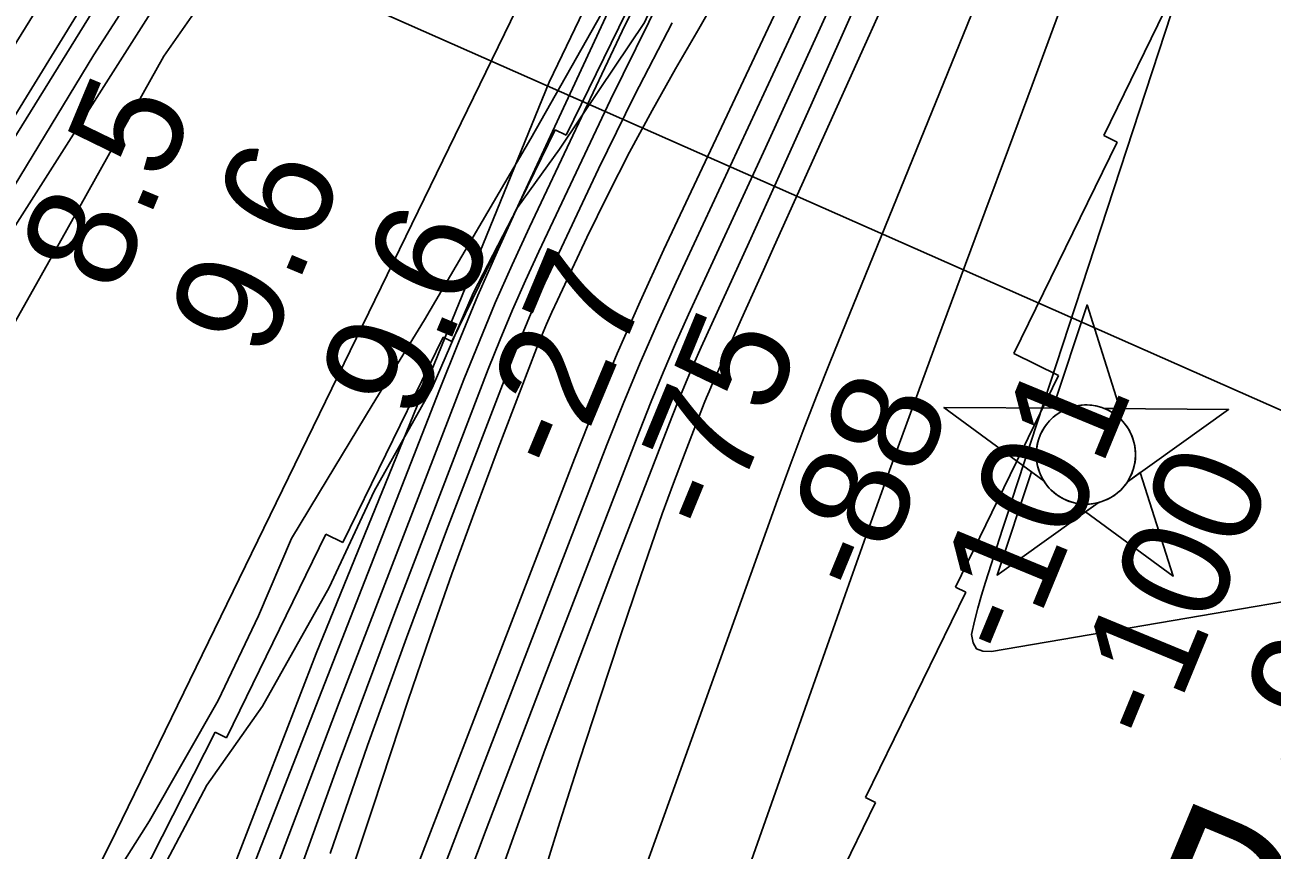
# Model space of a CAD drawing. Extents: x 3683613 to 3738215, y 469626 to 495384.
# Drawn here: x 3700189 to 3700956, y 476172 to 476680 of the extents above; entities that cross this region are included whole.
import ezdxf

# ---------------------------------------------------------------- set-up
doc = ezdxf.new("R2010")
doc.units = 0
for name, color, linetype in [('V-CHAN-NAID', 7, 'Continuous'), ('V-FLOD-BASE', 7, 'Continuous'), ('V-LEVE-TOET', 7, 'Continuous'), ('V-RIVR-EDGE', 7, 'Continuous'), ('V-RIVR-RANG', 7, 'Continuous'), ('V-RRAP-FSHR', 7, 'Continuous'), ('V-RRAP-RVMT', 7, 'Continuous'), ('V-SITE-VEGE', 7, 'Continuous'), ('V-SURV-LINE', 7, 'Continuous'), ('V-TOPO-DPTH', 7, 'Continuous'), ('V-TOPO-MAJR', 7, 'Continuous'), ('V-TOPO-MINR', 7, 'Continuous'), ('V-TOPO-WATR', 7, 'Continuous')]:
    doc.layers.add(name, color=color, linetype=linetype)

msp = doc.modelspace()

# ---------------------------------------------------------------- linework, layer by layer
at = {"layer": 'V-CHAN-NAID'}
for points in [[(3700830.89, 476443.99), (3700821.3, 476444.06), (3700842.43, 476507.54), (3700862.65, 476443.76), (3700853.06, 476443.83), (3700851.48, 476444.41), (3700849.39, 476445.03), (3700847.35, 476445.48), (3700845.31, 476445.79), (3700844.15, 476445.9), (3700842.61, 476445.98), (3700840.89, 476445.98), (3700839.52, 476445.91), (3700837.62, 476445.71), (3700836.25, 476445.49), (3700834.46, 476445.11), (3700832.94, 476444.69), (3700831.9, 476444.36)], [(3700830.89, 476443.99), (3700754.4, 476444.53), (3700815.96, 476399.13), (3700814.85, 476401.04), (3700814.04, 476402.67), (3700813.21, 476404.64), (3700812.52, 476406.69), (3700812.15, 476408.01), (3700811.79, 476409.64), (3700811.55, 476411.08), (3700811.36, 476412.68), (3700811.25, 476414.42), (3700811.24, 476416), (3700811.34, 476418.07), (3700811.53, 476419.69), (3700811.92, 476421.89), (3700812.4, 476423.82), (3700813, 476425.7), (3700813.66, 476427.38), (3700814.39, 476428.97), (3700815.2, 476430.51), (3700816.26, 476432.24), (3700817.29, 476433.71), (3700818.29, 476434.98), (3700819.29, 476436.13), (3700820.6, 476437.47), (3700821.65, 476438.43), (3700823.37, 476439.83), (3700824.58, 476440.7), (3700826.27, 476441.77), (3700828, 476442.71), (3700829.45, 476443.4)], [(3700853.06, 476443.83), (3700929.55, 476443.29), (3700867.35, 476398.77), (3700868.26, 476400.26), (3700869.24, 476402.1), (3700869.96, 476403.69), (3700870.69, 476405.64), (3700871.24, 476407.43), (3700871.64, 476409.07), (3700872, 476411.08), (3700872.18, 476412.65), (3700872.31, 476414.85), (3700872.28, 476416.92), (3700872.09, 476419.14), (3700871.82, 476420.9), (3700871.33, 476423.13), (3700870.69, 476425.27), (3700869.94, 476427.25), (3700869.29, 476428.69), (3700868.29, 476430.61), (3700867.23, 476432.33), (3700866.01, 476434.03), (3700864.75, 476435.57), (3700863.48, 476436.94), (3700861.85, 476438.47), (3700860.1, 476439.88), (3700858.42, 476441.06), (3700856.53, 476442.19), (3700855.06, 476442.95)], [(3700849.32, 476385.86), (3700787.12, 476341.34), (3700808.24, 476404.82), (3700815.96, 476399.13), (3700816.6, 476398.17), (3700817.98, 476396.31), (3700819.19, 476394.89), (3700820.66, 476393.39), (3700822.05, 476392.14), (3700823.5, 476390.98), (3700824.9, 476389.99), (3700826.58, 476388.96), (3700828.29, 476388.05), (3700830.09, 476387.24), (3700831.53, 476386.68), (3700833.16, 476386.15), (3700835.39, 476385.59), (3700836.92, 476385.3), (3700838.94, 476385.04), (3700840.48, 476384.94), (3700842.34, 476384.92), (3700844.03, 476385), (3700845.74, 476385.17), (3700847.64, 476385.48)], [(3700867.35, 476398.77), (3700875.15, 476404.35), (3700895.37, 476340.57), (3700841.52, 476380.28), (3700849.32, 476385.86), (3700850.99, 476386.34), (3700852.6, 476386.9), (3700854.76, 476387.81), (3700856.49, 476388.69), (3700858.36, 476389.81), (3700860.1, 476391.02), (3700861.65, 476392.27), (3700862.94, 476393.43), (3700864.32, 476394.85), (3700865.52, 476396.26), (3700866.64, 476397.73)]]:
    msp.add_lwpolyline(points, close=True, dxfattribs=at)
msp.add_circle((3700841.77, 476415.45), 30.54, dxfattribs=at)
at = {"layer": 'V-FLOD-BASE'}
msp.add_lwpolyline([(3700474.92, 477092.65), (3700352.88, 476895.19), (3700222.2, 476688.24), (3700112.02, 476509.54), (3700102.78, 476493.34), (3700097.46, 476480.97), (3700068.02, 476369.47), (3700015.82, 476167.35), (3699951.23, 475921.62), (3699931.96, 475841.06)], dxfattribs=at)
at = {"layer": 'V-LEVE-TOET'}
msp.add_lwpolyline([(3700016.21, 476097.16), (3700051.83, 476229.05), (3700099.02, 476400.16), (3700116.05, 476464.95), (3700122.19, 476481.45), (3700127.49, 476493.04), (3700140.39, 476512.31), (3700231.09, 476661.45), (3700302.99, 476773.01), (3700402.38, 476935), (3700454.81, 477018.03)], dxfattribs=at)
at = {"layer": 'V-RIVR-EDGE'}
msp.add_lwpolyline([(3700628.78, 476848.73), (3700616.12, 476825.34), (3700601.6, 476777.95), (3700585.23, 476714.96), (3700570.14, 476681.38), (3700542.42, 476640.03), (3700517.72, 476603.47), (3700491.82, 476567.51), (3700464.67, 476514.75), (3700439.31, 476456.58), (3700403.74, 476393.03), (3700375.97, 476333.67), (3700334.97, 476260.53), (3700300.63, 476211.99), (3700237.91, 476093.28)], dxfattribs=at)
at = {"layer": 'V-RIVR-RANG'}
msp.add_line((3700253.21, 476756.1), (3701003.17, 476424.46), dxfattribs=at)
at = {"layer": 'V-RRAP-FSHR'}
for points in [[(3701694.59, 481579.92), (3701501.35, 480450.97), (3701316.12, 479309.46), (3701244.1, 478830.23), (3701209.8, 478527.38), (3701127.47, 478317.72), (3700975.39, 478064.66), (3700849.2, 477767.33), (3700795.13, 477596.8), (3700754.57, 477321.33), (3700601.5, 476916.14), (3700241.01, 476175.45)], [(3700428.8, 476943.01), (3700129.47, 476472.75), (3700119.41, 476452.78), (3699971.44, 475846.9), (3699800.1, 475236.78)], [(3700241.01, 476175.45), (3700138.2, 475972.97), (3700077.43, 475705.54), (3699921.77, 475286.11), (3699875.86, 475180.18)]]:
    msp.add_lwpolyline(points, dxfattribs=at)
at = {"layer": 'V-RRAP-RVMT'}
for p, q in [((3700521.92, 476612.02), (3700578.41, 476727.65)), ((3700909.97, 476729), (3700852.81, 476611.77)), ((3700451.53, 476485.15), (3700515.12, 476615.37)), ((3700515.12, 476615.37), (3700521.92, 476612.02)), ((3700852.81, 476611.77), (3700860.93, 476607.78)), ((3700860.93, 476607.78), (3700797.43, 476477.57)), ((3700384.49, 476361.45), (3700446.17, 476487.73)), ((3700446.17, 476487.73), (3700451.53, 476485.15)), ((3700797.43, 476477.57), (3700824.93, 476464.1)), ((3700824.93, 476464.1), (3700761.47, 476333.88)), ((3700312.79, 476241.22), (3700373.96, 476366.52)), ((3700373.96, 476366.52), (3700384.49, 476361.45)), ((3700767.86, 476330.77), (3700706.2, 476204.41)), ((3700761.47, 476333.88), (3700767.86, 476330.77)), ((3700239.44, 476114.35), (3700305.93, 476244.72)), ((3700305.93, 476244.72), (3700312.79, 476241.22)), ((3700706.2, 476204.41), (3700712.27, 476201.41)), ((3700712.27, 476201.41), (3700648.14, 476070.23))]:
    msp.add_line(p, q, dxfattribs=at)
at = {"layer": 'V-SITE-VEGE'}
for points in [[(3700167, 476469.54), (3700214.63, 476553.77), (3700274.33, 476660.7), (3700292.99, 476687.26), (3700304.38, 476696.32), (3700312.3, 476700.95), (3700342.38, 476715.84), (3700360.61, 476726.92), (3700370.13, 476733.64), (3700376.5, 476740.65), (3700383.45, 476751.86), (3700388.58, 476765.45), (3700390.6, 476781.69), (3700391.1, 476802.68), (3700393.64, 476819.45), (3700398.26, 476833.3), (3700427.17, 476885.46), (3700509.85, 477030.18), (3700591.05, 477162.83), (3700653.79, 477250.92), (3700724, 477350.26)], [(3700660.94, 477001.48), (3700640.5, 476956.58), (3700610.16, 476869.79), (3700581.58, 476776.96), (3700575.84, 476756.55), (3700561.27, 476720.5), (3700546.79, 476692.32), (3700500.22, 476609.92), (3700434.7, 476498.33), (3700402.37, 476445.95), (3700374.84, 476400.07), (3700352.92, 476363.84), (3700332.45, 476316.31), (3700307.74, 476264.1), (3700265.46, 476190.04), (3700237.95, 476146.53)]]:
    msp.add_lwpolyline(points, dxfattribs=at)
at = {"layer": 'V-SURV-LINE'}
for points in [[(3700092.42, 476522.53), (3700671.21, 477457.01)], [(3700696.7, 477441.2), (3700117.91, 476506.72)]]:
    msp.add_lwpolyline(points, dxfattribs=at)
at = {"layer": 'V-TOPO-DPTH'}
for points in [[(3700991.94, 477466.18), (3700894.83, 477199.96), (3700887.9, 477181.57), (3700880.73, 477163.27), (3700873.19, 477145.12), (3700865.41, 477127.07), (3700810.96, 477004.28), (3700775.54, 476925.01), (3700739.83, 476845.88), (3700703.67, 476766.95), (3700667.21, 476688.16), (3700589.58, 476521.61), (3700578.33, 476496.81), (3700567.41, 476471.86), (3700557.01, 476446.69), (3700546.95, 476421.38), (3700455.06, 476183.24), (3700410.01, 476065.69)], [(3700410.01, 476065.69), (3700455.06, 476183.24), (3700546.95, 476421.38), (3700557.01, 476446.69), (3700567.41, 476471.86), (3700578.33, 476496.81), (3700589.58, 476521.61), (3700667.21, 476688.16), (3700703.67, 476766.95), (3700739.83, 476845.88), (3700775.54, 476925.01), (3700810.96, 477004.28), (3700865.41, 477127.07), (3700873.19, 477145.12), (3700880.73, 477163.27), (3700887.9, 477181.57), (3700894.83, 477199.96), (3700991.94, 477466.18)], [(3700355.36, 475967.61), (3700526.98, 476412.82), (3700539.93, 476445.36), (3700553.35, 476477.69), (3700567.46, 476509.73), (3700582.04, 476541.57), (3700719.07, 476832.52), (3700744.98, 476887.97), (3700770.67, 476943.51), (3700796.03, 476999.22), (3700821.16, 477055.02), (3700859.51, 477140.85), (3700865.15, 477153.88), (3700870.6, 477166.98), (3700875.76, 477180.2), (3700880.72, 477193.5), (3700926.05, 477319.36), (3700952.78, 477395.89)], [(3700355.36, 475967.61), (3700526.98, 476412.82), (3700539.93, 476445.36), (3700553.35, 476477.69), (3700567.46, 476509.73), (3700582.04, 476541.57), (3700719.07, 476832.52), (3700744.98, 476887.97), (3700770.67, 476943.51), (3700796.03, 476999.22), (3700821.16, 477055.02), (3700859.51, 477140.85), (3700865.15, 477153.88), (3700870.6, 477166.98), (3700875.76, 477180.2), (3700880.72, 477193.5), (3700926.05, 477319.36), (3700952.78, 477395.89)], [(3700856.53, 477354.93), (3700834.16, 477250.01), (3700826.26, 477224.26), (3700819.3, 477205.71), (3700808.31, 477179.93), (3700785.19, 477139.65), (3700745.07, 477062.22), (3700707.85, 477000.22), (3700675.7, 476942.39), (3700638.19, 476882.33), (3700608.6, 476819.13), (3700493.07, 476570.52), (3700480.14, 476541.99), (3700467.57, 476513.31), (3700455.54, 476484.4), (3700443.87, 476455.34), (3700292.15, 476066.98)], [(3700379.19, 476127.32), (3700403.04, 476198.98), (3700424.7, 476264.29), (3700437.91, 476303.22), (3700451.48, 476342.03), (3700465.59, 476380.64), (3700480.05, 476419.12), (3700503.71, 476480.74), (3700506.7, 476488.28), (3700509.81, 476495.78), (3700513.09, 476503.2), (3700516.48, 476510.58), (3700534.63, 476548.97), (3700547.51, 476575.34), (3700560.82, 476601.47), (3700574.78, 476627.27), (3700589.16, 476652.84), (3700603.44, 476677.5), (3700625.14, 476715.32)], [(3700625.14, 476715.32), (3700603.44, 476677.5), (3700589.16, 476652.84), (3700574.78, 476627.27), (3700560.82, 476601.47), (3700547.51, 476575.34), (3700534.63, 476548.97), (3700516.48, 476510.58), (3700513.09, 476503.2), (3700509.81, 476495.78), (3700506.7, 476488.28), (3700503.71, 476480.74), (3700480.05, 476419.12), (3700465.59, 476380.64), (3700451.48, 476342.03), (3700437.91, 476303.22), (3700424.7, 476264.29), (3700403.04, 476198.98), (3700379.19, 476127.32)], [(3700580.6, 476697.55), (3700549.07, 476633.68), (3700504.97, 476540.46), (3700496.74, 476522.54), (3700488.78, 476504.51), (3700481.23, 476486.3), (3700473.96, 476467.97), (3700416.51, 476318.34), (3700381.58, 476224.82), (3700347.77, 476130.9)], [(3700347.77, 476130.9), (3700381.58, 476224.82), (3700416.51, 476318.34), (3700473.96, 476467.97), (3700481.23, 476486.3), (3700488.78, 476504.51), (3700496.74, 476522.54), (3700504.97, 476540.46), (3700549.07, 476633.68), (3700580.6, 476697.55)]]:
    msp.add_lwpolyline(points, dxfattribs=at)
at = {"layer": 'V-TOPO-MAJR'}
for points in [[(3701089.69, 477694.64), (3700909.04, 477206.38), (3700900.11, 477182.9), (3700890.9, 477159.54), (3700881.28, 477136.34), (3700871.37, 477113.26), (3700769.3, 476881.22), (3700738.54, 476811.78), (3700707.53, 476742.44), (3700676.16, 476673.27), (3700644.54, 476604.21), (3700597.24, 476501.6), (3700589.26, 476483.85), (3700581.51, 476466.01), (3700574.1, 476448.03), (3700566.92, 476429.94), (3700508.48, 476278.61), (3700472.57, 476184.66), (3700437.11, 476090.55)], [(3701032.18, 477107.66), (3700796.05, 476386.73), (3700794.64, 476382.42), (3700793.23, 476378.11), (3700791.83, 476373.79), (3700790.43, 476369.48), (3700779.89, 476336.98), (3700777.45, 476329), (3700775.18, 476320.98), (3700773.19, 476312.88), (3700771.37, 476304.74), (3700772.28, 476299.6), (3700774.41, 476295.91), (3700778.4, 476294.39), (3700783.62, 476294.32), (3701117.74, 476351.24)]]:
    msp.add_lwpolyline(points, dxfattribs=at)
at = {"layer": 'V-TOPO-MINR'}
for points in [[(3699911.11, 475180.76), (3700010.1, 475360.97), (3700100.2, 475592.82), (3700210.99, 475886.78), (3700368.07, 476293.12), (3700511.5, 476644.57), (3700757.77, 477156.64), (3700794.78, 477247.49), (3700948.56, 477732.31), (3701076.73, 478169.24), (3701195.6, 478587.03), (3701259.56, 478816.2), (3701288.85, 478956.93), (3701418.93, 479638.97), (3701445.84, 479779.67), (3701508.42, 480127.8), (3701565.46, 480542.49), (3701591.63, 480747.43), (3701650.02, 481045.54)], [(3701092.75, 477651.9), (3700925.74, 477213.61), (3700914.34, 477184.36), (3700902.65, 477155.23), (3700890.53, 477126.28), (3700878.11, 477097.44), (3700711.59, 476718.52), (3700692.51, 476675.35), (3700673.31, 476632.23), (3700653.95, 476589.18), (3700634.46, 476546.19), (3700605, 476481.54), (3700600.26, 476470.87), (3700595.64, 476460.15), (3700591.21, 476449.35), (3700586.9, 476438.5), (3700551.7, 476347.42), (3700530.18, 476290.89), (3700509.03, 476234.22), (3700488.44, 476177.34), (3700468.22, 476120.33)], [(3701135.31, 477544.96), (3701003.42, 477172.71), (3700994.83, 477148.61), (3700986.18, 477124.54), (3700977.43, 477100.5), (3700968.63, 477076.49), (3700808.61, 476642.89), (3700794.13, 476603.71), (3700779.62, 476564.54), (3700765.07, 476525.39), (3700750.5, 476486.24), (3700736.01, 476447.07), (3700721.66, 476407.84), (3700707.52, 476368.54), (3700693.52, 476329.19), (3700554.96, 475936.28), (3700524.07, 475846.66), (3700494.04, 475756.76), (3700465.28, 475666.45), (3700437.39, 475575.85), (3700392.77, 475427.2), (3700388.02, 475410.67), (3700387.23, 475186.13)], [(3700991.94, 477466.18), (3700894.83, 477199.96), (3700887.9, 477181.57), (3700880.73, 477163.27), (3700873.19, 477145.12), (3700865.41, 477127.07), (3700810.96, 477004.28), (3700775.54, 476925.01), (3700739.83, 476845.88), (3700703.67, 476766.95), (3700667.21, 476688.16), (3700589.58, 476521.61), (3700578.33, 476496.81), (3700567.41, 476471.86), (3700557.01, 476446.69), (3700546.95, 476421.38), (3700455.06, 476183.24), (3700410.01, 476065.69)], [(3700952.78, 477395.89), (3700926.05, 477319.36), (3700880.72, 477193.5), (3700875.76, 477180.2), (3700870.6, 477166.98), (3700865.15, 477153.88), (3700859.51, 477140.85), (3700821.16, 477055.02), (3700796.03, 476999.22), (3700770.67, 476943.51), (3700744.98, 476887.97), (3700719.07, 476832.52), (3700582.04, 476541.57), (3700567.46, 476509.73), (3700553.35, 476477.69), (3700539.93, 476445.36), (3700526.98, 476412.82), (3700355.36, 475967.61)], [(3700956.72, 477150.61), (3700954.22, 477143.9), (3700951.69, 477137.2), (3700949.12, 477130.52), (3700946.53, 477123.84), (3700913.75, 477040.07), (3700894.65, 476991.56), (3700875.43, 476943.1), (3700856.01, 476894.71), (3700836.46, 476846.38), (3700684.4, 476472.49), (3700675.97, 476451.4), (3700667.72, 476430.23), (3700659.74, 476408.97), (3700651.94, 476387.64), (3700603.75, 476253.29), (3700571.87, 476164.78)], [(3700888.22, 477072.34), (3700649.97, 476543.76), (3700643.26, 476528.85), (3700636.54, 476513.95), (3700629.83, 476499.04), (3700623.12, 476484.13), (3700612.89, 476461.41), (3700611.33, 476457.85), (3700609.8, 476454.27), (3700608.33, 476450.67), (3700606.89, 476447.05), (3700595.16, 476416.7), (3700588.02, 476397.84), (3700581.05, 476378.92), (3700574.33, 476359.92), (3700567.79, 476340.85), (3700555.15, 476303.23), (3700542.55, 476265.27), (3700530.13, 476227.25), (3700517.97, 476189.14), (3700505.99, 476150.98)], [(3700597.27, 476758.58), (3700556.28, 476676.04), (3700499.21, 476555.4), (3700488.55, 476532.21), (3700478.24, 476508.88), (3700468.44, 476485.33), (3700458.98, 476461.63), (3700382.24, 476262.96), (3700335.47, 476139.52)], [(3700625.14, 476715.32), (3700603.44, 476677.5), (3700589.16, 476652.84), (3700574.78, 476627.27), (3700560.82, 476601.47), (3700547.51, 476575.34), (3700534.63, 476548.97), (3700516.48, 476510.58), (3700513.09, 476503.2), (3700509.81, 476495.78), (3700506.7, 476488.28), (3700503.71, 476480.74), (3700480.05, 476419.12), (3700465.59, 476380.64), (3700451.48, 476342.03), (3700437.91, 476303.22), (3700424.7, 476264.29), (3700403.04, 476198.98), (3700379.19, 476127.32)], [(3700580.6, 476697.55), (3700549.07, 476633.68), (3700504.97, 476540.46), (3700496.74, 476522.54), (3700488.78, 476504.51), (3700481.23, 476486.3), (3700473.96, 476467.97), (3700416.51, 476318.34), (3700381.58, 476224.82), (3700347.77, 476130.9)], [(3700587.05, 476681.14), (3700564.02, 476636.47), (3700541.85, 476591.33), (3700510.72, 476525.52), (3700504.91, 476512.87), (3700499.3, 476500.14), (3700493.97, 476487.29), (3700488.83, 476474.35), (3700448.28, 476368.73), (3700423.55, 476302.74), (3700399.53, 476236.49), (3700376.58, 476169.87)]]:
    msp.add_lwpolyline(points, dxfattribs=at)
at = {"layer": 'V-TOPO-WATR'}
msp.add_lwpolyline([(3700856.53, 477354.93), (3700834.16, 477250.01), (3700826.26, 477224.26), (3700819.3, 477205.71), (3700808.31, 477179.93), (3700785.19, 477139.65), (3700745.07, 477062.22), (3700707.85, 477000.22), (3700675.7, 476942.39), (3700638.19, 476882.33), (3700608.6, 476819.13), (3700493.07, 476570.52), (3700480.14, 476541.99), (3700467.57, 476513.31), (3700455.54, 476484.4), (3700443.87, 476455.34), (3700292.15, 476066.98)], dxfattribs=at)

# ---------------------------------------------------------------- texts
at = {"layer": 'V-CHAN-NAID'}
msp.add_text('DOCKSIDE SHIP', height=100, rotation=337.31476, dxfattribs=at).set_placement((3700859.22, 476112.5))
at = {"layer": 'V-RIVR-RANG'}
for s, rotation, p in [('8.5', 67.30833, (3700245.41, 476512.95)), ('9.6', 67.30833, (3700337.05, 476472.9)), ('9.6', 67.30833, (3700429.4, 476434.55)), ('-27', 67.30833, (3700524, 476401.55)), ('-75', 67.59142, (3700617.19, 476364.18)), ('-88', 67.59142, (3700709.74, 476326.31)), ('-101', 67.59142, (3700801.8, 476287.23)), ('-100', 67.59142, (3700888.52, 476235.23)), ('-99', 67.59142, (3700987.51, 476212.97))]:
    msp.add_text(s, height=67, rotation=rotation, dxfattribs=at).set_placement(p)

doc.saveas('drawing.dxf')
